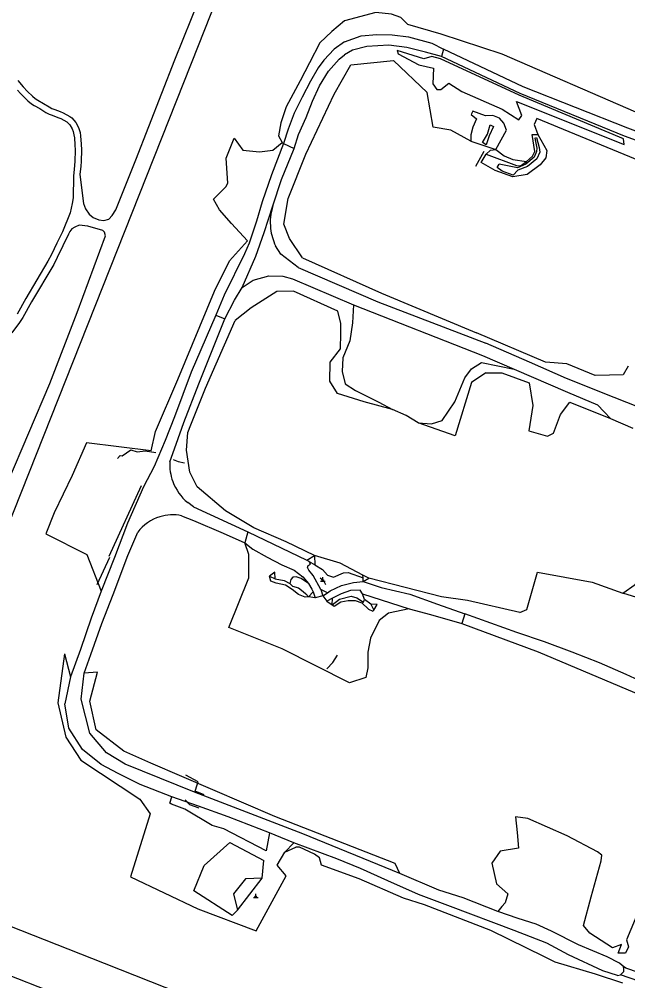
# Model space of a CAD drawing. Extents: x 130998 to 133001, y 398999 to 403002.
# Drawn here: x 132350.8 to 132539.6, y 400377.1 to 400675.5 of the extents above; entities that cross this region are included whole.
import ezdxf

# ---------------------------------------------------------------- set-up
doc = ezdxf.new("R2010")
doc.units = 0
for name, color, linetype in [('gg-afsc-erfafscheiding', 7, 'Continuous'), ('gg-afsc-hekwerk', 7, 'Continuous'), ('gg-bbg-bordes', 7, 'Continuous'), ('gg-knt-bovenkant onderkant talud', 7, 'Continuous'), ('gg-knt-onverhard', 7, 'Continuous'), ('gg-knt-verharding', 7, 'Continuous'), ('gt-grn-groengrens', 7, 'Continuous'), ('gt-grn-vlakafsluiter', 7, 'Continuous'), ('gt-symb-markant object', 7, 'Continuous')]:
    doc.layers.add(name, color=color, linetype=linetype)

# ---------------------------------------------------------------- blocks, each defined once
blk = doc.blocks.new('gt0-MARKOB')
at = {"layer": 'gt-symb-markant object'}
for p, q in [((-0.75, 0), (0.75, 0)), ((0, 0), (-0.3, 0.52)), ((0, 0), (0, 1.2)), ((0, 0), (0.3, 0.52))]:
    blk.add_line(p, q, dxfattribs=at)

msp = doc.modelspace()

# ---------------------------------------------------------------- linework, layer by layer
at = {"layer": 'gg-afsc-erfafscheiding'}
msp.add_line((132378.77, 400508.82), (132388.79, 400530.84), dxfattribs=at)
at = {"layer": 'gg-afsc-hekwerk'}
for p, q in [((132494.93, 400634.46), (132492.4, 400629.78)), ((132375.05, 400500.05), (132378.9, 400508.58)), ((132440.02, 400507.6), (132442.46, 400509.07)), ((132442.46, 400509.07), (132442.49, 400506.15)), ((132440.95, 400507.05), (132440.02, 400507.6)), ((132442.49, 400506.15), (132440.95, 400507.05)), ((132430.1, 400503.93), (132428.48, 400502.7)), ((132428.48, 400502.7), (132430.26, 400501.88)), ((132430.26, 400501.88), (132430.1, 400503.93)), ((132459.28, 400502.07), (132457.46, 400503)), ((132457.57, 400502.1), (132457.46, 400503)), ((132457.58, 400501.04), (132457.57, 400502.1)), ((132457.58, 400501.04), (132459.28, 400502.07)), ((132440.59, 400496.28), (132441.99, 400497.79)), ((132441.99, 400497.79), (132442.62, 400495.89)), ((132446.46, 400497.45), (132444.35, 400498.55)), ((132444.35, 400498.55), (132445.02, 400496.53)), ((132445.02, 400496.53), (132446.46, 400497.45)), ((132446.46, 400497.45), (132447.34, 400498.06)), ((132442.62, 400495.89), (132440.59, 400496.28)), ((132448.04, 400495.8), (132446.22, 400494.86)), ((132446.22, 400494.86), (132447.9, 400493.75)), ((132447.9, 400493.75), (132448.04, 400495.8)), ((132448.41, 400496.01), (132448.04, 400495.8)), ((132459.92, 400493.98), (132457.99, 400495.45)), ((132459.92, 400493.98), (132460.86, 400492.16))]:
    msp.add_line(p, q, dxfattribs=at)
for points in [[(132439.66, 400751.44), (132425.38, 400715.53), (132406.39, 400667.29), (132339.93, 400500)], [(132381.35, 400539.16), (132382.1, 400540.07), (132382.81, 400540.06), (132384.11, 400540.97), (132385.48, 400541.83), (132387.43, 400541.26), (132389.93, 400541.58), (132393.19, 400541.06)], [(132398.54, 400538.89), (132400.16, 400538.29), (132402.07, 400537.89)], [(132430.26, 400501.88), (132433.04, 400501.28), (132434.82, 400500.43)], [(132435.57, 400499.59), (132437.47, 400499.05), (132438.91, 400497.86)], [(132444.21, 400502.18), (132445.24, 400501.34), (132445.83, 400500.1)], [(132450.18, 400495.56), (132453.79, 400496.5), (132455.57, 400495.93)], [(132460.86, 400492.16), (132461.92, 400493.85), (132459.92, 400493.98)], [(132446.27, 400473.87), (132448.14, 400475.89), (132449.6, 400478.19)], [(132408.23, 400434.74), (132405.38, 400435.88), (132406.05, 400437.94), (132406.29, 400438.81), (132402.52, 400440.94)], [(132406.6, 400430.61), (132403.74, 400431.67), (132402.28, 400433.19)], [(132304.6, 400411.08), (132314.42, 400407.28), (132377.15, 400382.53), (132500, 400333.94), (132615.12, 400288.56), (132631.4, 400323.33), (132647.49, 400358.16), (132670.06, 400348.42), (132709.01, 400331.76), (132748.21, 400314.9)]]:
    msp.add_lwpolyline(points, dxfattribs=at)
at = {"layer": 'gg-bbg-bordes'}
msp.add_line((132418.51, 400399.03), (132426.22, 400408.93), dxfattribs=at)
msp.add_lwpolyline([(132426.22, 400408.93), (132421.07, 400408.76), (132417.33, 400404.04), (132418.51, 400399.03)], dxfattribs=at)
at = {"layer": 'gg-knt-bovenkant onderkant talud'}
msp.add_line((132490.93, 400637.67), (132498.75, 400635.08), dxfattribs=at)
for points in [[(132498.75, 400635.08), (132502.03, 400641.13), (132501.17, 400643.23), (132499.86, 400644.84), (132497.74, 400645.63), (132495.5, 400645.54), (132491.54, 400647.02), (132491, 400645.99), (132492.74, 400644.57), (132491.58, 400642.06), (132490.98, 400639.63), (132490.93, 400637.67)], [(132495.74, 400636.56), (132494.52, 400637.32), (132496.14, 400639.87), (132496.9, 400642.77), (132497.93, 400642.25), (132496.61, 400639.32), (132495.74, 400636.56)], [(132511.72, 400639.77), (132514.52, 400634.8), (132514.24, 400632.54), (132512.48, 400630.32), (132508.42, 400627.31), (132503.97, 400626.61), (132498.51, 400628.62), (132494.15, 400631.04), (132495.68, 400633.69)], [(132508.2, 400631.39), (132510.09, 400632.99), (132510.85, 400634.51), (132509.94, 400639.8), (132511.72, 400639.77)], [(132510.76, 400638.65), (132511.36, 400638.8), (132512.18, 400635.67), (132512.34, 400634.29), (132511.4, 400632.18), (132508.51, 400629.82), (132505.51, 400628.72), (132504.09, 400627.08), (132500.66, 400628.38), (132499.11, 400629.46), (132499.72, 400630.51)], [(132510.76, 400638.65), (132511.41, 400635.54), (132511.32, 400634.46), (132510.57, 400632.73), (132508.03, 400630.59), (132505.43, 400629.4), (132499.72, 400630.51)], [(132495.68, 400633.69), (132505.07, 400630.09), (132506.34, 400630.06), (132508.2, 400631.39)]]:
    msp.add_lwpolyline(points, dxfattribs=at)
at = {"layer": 'gg-knt-onverhard'}
for p, q in [((132421.74, 400516.4), (132440.02, 400507.6)), ((132454.51, 400500.68), (132457.58, 400501.04)), ((132445.02, 400496.53), (132442.62, 400495.89)), ((132445.02, 400496.53), (132446.22, 400494.86)), ((132457.31, 400497.22), (132471.77, 400492.57)), ((132546.59, 400494.72), (132538.12, 400497.4)), ((132426.22, 400408.93), (132426.73, 400414.43)), ((132539.04, 400381.02), (132538.29, 400381.46))]:
    msp.add_line(p, q, dxfattribs=at)
for points in [[(132350.36, 400656.5), (132352, 400654.55), (132353.38, 400653.11), (132354.89, 400651.64), (132355.79, 400650.89), (132356.63, 400650.37), (132358.4, 400649.42), (132360.12, 400648.33), (132360.93, 400647.87), (132361.85, 400647.49), (132363.55, 400646.88), (132364.47, 400646.48), (132366.52, 400645.37), (132367.12, 400644.94), (132367.81, 400644.23), (132368.38, 400643.43), (132368.88, 400642.56), (132369.3, 400641.65), (132369.68, 400640.33), (132369.84, 400639.34), (132370.07, 400636.8), (132370.11, 400634.99), (132370.06, 400631.34), (132369.96, 400629.9), (132369.63, 400627.29), (132370.74, 400618.31), (132371.37, 400616.63), (132372.55, 400615.03), (132373.81, 400613.98), (132375.48, 400613.3), (132377.08, 400613.03), (132378.6, 400613.52), (132379.65, 400614.62), (132380.83, 400616.38), (132386.96, 400631.85), (132399.09, 400662.89), (132437.9, 400759.22)], [(132728.54, 400580.64), (132711.9, 400580.21), (132696.11, 400581.26), (132692.02, 400581.5), (132685.15, 400582.64), (132677.44, 400584.75), (132671.39, 400586.7), (132660.68, 400590.61), (132637.79, 400599.94), (132608.36, 400612.35), (132558.85, 400631.92), (132538.67, 400639.27), (132506.25, 400652.47), (132481.8, 400663.96)], [(132728.44, 400582.78), (132711.86, 400582.5), (132696.21, 400583.38), (132692.5, 400584.19), (132685.79, 400585.18), (132678.24, 400587.06), (132672.18, 400589.09), (132661.64, 400593.07), (132638.71, 400602.27), (132609.64, 400614.69), (132559.63, 400634.27), (132539.67, 400641.71), (132507.15, 400654.51), (132482.43, 400666.19)], [(132350.27, 400653.56), (132351.23, 400652.49), (132353.53, 400650.22), (132354.64, 400649.29), (132355.49, 400648.77), (132357.26, 400647.82), (132359.12, 400646.63), (132360.07, 400646.1), (132360.99, 400645.72), (132362.78, 400645.08), (132363.69, 400644.67), (132365.56, 400643.64), (132365.82, 400643.45), (132366.48, 400642.71), (132367.21, 400641.48), (132367.55, 400640.67), (132367.79, 400639.7), (132367.94, 400638.7), (132368.12, 400636.55), (132368.15, 400634.93), (132368.1, 400631.37), (132367.89, 400629.03), (132367.61, 400626.87), (132367.51, 400620.1), (132367.24, 400618.36), (132366.65, 400615.39), (132364.22, 400609.57), (132362.49, 400606.04), (132360.8, 400602.46), (132359.71, 400600.39), (132352.87, 400588.88), (132350.13, 400583.95)], [(132432.83, 400637.01), (132429.13, 400627.28), (132426.24, 400618.82), (132424.48, 400612.89), (132422.13, 400605.99)], [(132429.55, 400617.62), (132432.2, 400625.81), (132436.1, 400635.45)], [(132347.29, 400531.89), (132360.3, 400562.5), (132368.82, 400584.53), (132377.62, 400608.35), (132377.27, 400609.42), (132376.79, 400609.94), (132372.14, 400611.29), (132369.44, 400611.56), (132368.12, 400611.01), (132367.14, 400610.45), (132366.51, 400609.68), (132366.12, 400608.79), (132364.36, 400605.2), (132362.63, 400601.56), (132361.51, 400599.43), (132354.63, 400587.84), (132351.9, 400582.92), (132350.94, 400581.4), (132348.56, 400578.19)], [(132420.86, 400512.96), (132423.26, 400511.05), (132427.75, 400508.52), (132432.35, 400506.21), (132436.17, 400504.5), (132438.78, 400502.46), (132440.62, 400500.34)], [(132444.35, 400498.55), (132442.01, 400502.86), (132440.69, 400504.5), (132440.24, 400505.39), (132440.42, 400505.96), (132440.91, 400506.22), (132441.17, 400506.5), (132440.88, 400506.92), (132440.95, 400507.05)], [(132538.12, 400497.4), (132541.98, 400500.04), (132544.49, 400503.44)], [(132440.62, 400500.34), (132441.59, 400498.64), (132441.99, 400497.79)], [(132447.34, 400498.06), (132450.83, 400499.76), (132454.51, 400500.68)], [(132457.58, 400501.04), (132463.11, 400499.1), (132472.05, 400497.11), (132480.59, 400494.02), (132489.09, 400490.98)], [(132457.31, 400497.22), (132456.56, 400498.31), (132453.6, 400498.17), (132450.67, 400497.15), (132448.41, 400496.01)], [(132471.77, 400492.57), (132478.43, 400490.79), (132488.19, 400487.92)], [(132418.51, 400399.03), (132416.94, 400397.32), (132405.02, 400405.04), (132408.23, 400412.87), (132416.16, 400419.95), (132426.73, 400414.43)], [(132602.71, 400358.05), (132600.17, 400358.72), (132584.92, 400364.03), (132569.2, 400370.16), (132554.18, 400375.78), (132539.04, 400381.02)], [(132602.08, 400355.38), (132594.07, 400358.04), (132554.46, 400372.97), (132537.42, 400378.9)]]:
    msp.add_lwpolyline(points, dxfattribs=at)
for centre, radius, start, end in [((132445.11, 400612.44), 16.4, 161.5635, 186.5982), ((132445.08, 400612.4), 16.37, 186.4973, 205.9569)]:
    msp.add_arc(centre, radius, start, end, dxfattribs=at)
at = {"layer": 'gg-knt-verharding'}
for p, q in [((132478.86, 400668.09), (132482.43, 400666.19)), ((132482.43, 400666.19), (132481.8, 400663.96)), ((132441.83, 400650.09), (132443.94, 400654.91)), ((132432.57, 400595.82), (132435.62, 400594.98)), ((132435.62, 400594.98), (132454.57, 400586.86)), ((132454.57, 400586.86), (132494.55, 400571.2)), ((132411.79, 400583.71), (132414.65, 400582.49)), ((132494.55, 400571.2), (132504.39, 400566.95)), ((132534.3, 400551.61), (132541.2, 400548.55)), ((132397.52, 400538.2), (132399.55, 400543.61)), ((132404.87, 400524.18), (132403.12, 400525.48)), ((132404.87, 400524.18), (132421.74, 400516.4)), ((132401.17, 400521.42), (132404.9, 400519.98)), ((132421.74, 400516.4), (132420.86, 400512.96)), ((132489.09, 400490.98), (132488.19, 400487.92)), ((132371.02, 400472.52), (132373.06, 400478.34)), ((132366.69, 400471.41), (132364.95, 400463.08)), ((132428.45, 400422.96), (132415.6, 400428)), ((132536.41, 400378.66), (132537.42, 400378.9))]:
    msp.add_line(p, q, dxfattribs=at)
for points in [[(132451.74, 400668.52), (132456.9, 400670.38), (132461.73, 400670.76), (132466.49, 400670.67), (132471.63, 400670.11), (132478.86, 400668.09)], [(132451.74, 400668.52), (132448.53, 400666.2), (132445.37, 400662.83), (132443.54, 400660.48), (132441.15, 400656.28), (132438.57, 400651.29), (132436.16, 400646.36), (132434.28, 400641.36), (132432.83, 400637.01)], [(132481.8, 400663.96), (132476.9, 400665.36), (132471.12, 400666.78), (132465.48, 400667.45), (132458.67, 400667.04), (132454.19, 400665.89), (132451.77, 400664.53)], [(132443.94, 400654.91), (132446.74, 400659.39), (132450.06, 400663.09), (132451.77, 400664.53)], [(132436.1, 400635.45), (132437.5, 400639.77), (132439.85, 400644.99), (132441.83, 400650.09)], [(132419.98, 400592.22), (132424.27, 400601.98), (132426.79, 400609.35), (132429.55, 400617.62)], [(132422.13, 400605.99), (132420.69, 400602.73), (132414.4, 400589.84), (132411.79, 400583.71)], [(132437.39, 400598.46), (132432.04, 400602.61), (132430.36, 400605.24)], [(132437.39, 400598.46), (132462.13, 400587.86), (132495.63, 400574.98)], [(132419.98, 400592.22), (132423.42, 400594.54), (132428.24, 400595.91), (132432.57, 400595.82)], [(132414.65, 400582.49), (132417.57, 400588.31), (132419.98, 400592.22)], [(132411.79, 400583.71), (132404.22, 400565.94), (132399.04, 400552.11), (132396.06, 400544.79)], [(132399.55, 400543.61), (132401.91, 400550.35), (132406.56, 400562.37), (132414.65, 400582.49)], [(132598.76, 400533.16), (132582.94, 400538.56), (132576.7, 400540.63), (132561.79, 400547.04), (132546.65, 400553.62), (132535.41, 400558.09), (132520.59, 400564.01), (132509.18, 400569.06), (132495.63, 400574.98)], [(132504.39, 400566.95), (132520.92, 400559.77), (132530.22, 400555.8), (132532.34, 400553.69), (132534.3, 400551.61)], [(132396.06, 400544.79), (132392.69, 400536.68), (132389.41, 400530.34), (132384.38, 400519.11), (132380.41, 400508.44), (132376.21, 400498.01)], [(132404.9, 400519.98), (132414.05, 400516.03), (132420.86, 400512.96)], [(132379.95, 400496.98), (132384.49, 400509.04), (132387.6, 400516.31)], [(132376.21, 400498.01), (132373.16, 400489.61), (132369.8, 400479.88), (132366.69, 400471.41)], [(132373.06, 400478.34), (132376.41, 400488.01), (132379.95, 400496.98)], [(132548.52, 400467.77), (132539.13, 400472.19), (132530.89, 400475.73), (132522.43, 400479.1), (132513.77, 400482.27), (132505.25, 400485.2), (132489.09, 400490.98)], [(132488.19, 400487.92), (132511.79, 400479.21), (132546.41, 400464.62)], [(132468.96, 400410.35), (132438.86, 400422.65), (132405.24, 400435.59), (132383.71, 400444.35), (132377.86, 400447.78), (132372.75, 400453.88), (132370.02, 400464.52), (132371.02, 400472.52)], [(132398.15, 400434.21), (132388.37, 400437.96), (132381.55, 400441.37), (132376.29, 400444.23), (132370.42, 400448.84), (132366.18, 400455.53), (132364.95, 400463.08)], [(132415.6, 400428), (132406.48, 400431.25), (132398.15, 400434.21)], [(132436, 400419.85), (132430.21, 400422.27), (132428.45, 400422.96)], [(132536.41, 400378.66), (132531.87, 400380.21), (132521.21, 400385.15), (132514.55, 400388.76), (132504.34, 400392.66), (132484.68, 400400.12), (132474.67, 400403.86), (132465.18, 400408.07), (132456.76, 400411.91), (132449.32, 400414.95), (132436.02, 400419.84), (132436, 400419.85)], [(132499.28, 400398.6), (132488.52, 400402.79), (132481.03, 400405.22), (132468.96, 400410.35)], [(132538.29, 400381.46), (132537.86, 400381.84), (132537.03, 400382.58), (132533.21, 400384.49), (132524.36, 400388.24), (132516.02, 400392.42), (132511.2, 400394.66), (132505.59, 400396.44), (132499.28, 400398.6)], [(132537.42, 400378.9), (132538.39, 400379.93), (132538.41, 400380.8), (132538.29, 400381.46)]]:
    msp.add_lwpolyline(points, dxfattribs=at)
for centre, radius, start, end in [((132412.81, 400537.36), 15.3, 176.8608, 200.1852), ((132412.87, 400537.35), 15.36, 200.0763, 230.6088), ((132398.37, 400508.25), 13.45, 107.0635, 143.2253), ((132398.39, 400508.18), 13.52, 78.1172, 107.0563)]:
    msp.add_arc(centre, radius, start, end, dxfattribs=at)
at = {"layer": 'gt-grn-groengrens'}
for p, q in [((132461.44, 400677.64), (132451.71, 400674.99)), ((132476.38, 400663.29), (132468.13, 400665.84)), ((132505.14, 400649.98), (132538.53, 400636.64)), ((132494.27, 400568.95), (132504.39, 400566.95)), ((132462.38, 400556.64), (132466.68, 400554.38)), ((132521.62, 400556.63), (132534.3, 400551.61)), ((132403.13, 400547.3), (132404.09, 400549.59)), ((132422.11, 400509.4), (132420.86, 400512.96)), ((132450.37, 400506.67), (132442.46, 400509.07)), ((132457.46, 400503), (132450.37, 400506.67)), ((132434.82, 400500.43), (132435.57, 400499.59)), ((132438.91, 400497.86), (132439.71, 400497.15)), ((132439.71, 400497.15), (132440.59, 400496.28)), ((132457.99, 400495.45), (132457.31, 400497.22)), ((132447.9, 400493.75), (132450.18, 400495.56)), ((132455.57, 400495.93), (132457.69, 400494.6)), ((132457.69, 400494.6), (132457.99, 400495.45)), ((132436, 400419.85), (132433.21, 400417)), ((132433.21, 400417), (132436.66, 400418.5)), ((132500.56, 400400.16), (132499.28, 400398.6)), ((132626.15, 400270.16), (132299.13, 400397.62))]:
    msp.add_line(p, q, dxfattribs=at)
for points in [[(132542.12, 400646.67), (132500.64, 400664.64), (132481.69, 400670.86), (132471.44, 400673.92), (132469.21, 400676.05), (132466.3, 400677.11), (132461.44, 400677.64)], [(132451.71, 400674.99), (132447.8, 400671.71), (132444.13, 400668.23), (132440.92, 400662), (132437.95, 400656.46), (132433.61, 400648.32), (132431.94, 400643.36), (132431.25, 400639.3), (132432.45, 400637.24)], [(132468.13, 400665.84), (132468.41, 400664.81), (132474.76, 400661.33), (132479.35, 400660.31), (132479.2, 400655.51), (132480.36, 400653.74), (132481.66, 400653.76), (132484.11, 400655.66), (132488.17, 400653.08), (132500.68, 400647.63), (132505.83, 400644.35), (132506.72, 400645.62), (132505.14, 400649.98)], [(132538.53, 400636.64), (132538.35, 400638.38), (132505.95, 400651.94), (132481.58, 400663.25), (132478.85, 400663.99), (132476.38, 400663.29)], [(132438.76, 400601.43), (132434.71, 400607.45), (132432.97, 400611.93), (132434.24, 400619.84), (132439.76, 400633.65), (132448.57, 400652.27), (132453.74, 400661.42), (132466.99, 400662.72)], [(132490.93, 400637.67), (132484.72, 400641.05), (132479.22, 400642.06), (132477.38, 400652.83), (132466.99, 400662.72)], [(132651.93, 400578.55), (132652.58, 400580.8), (132649.53, 400583.32), (132646.48, 400586.73), (132623.29, 400595.88), (132609.19, 400603.92), (132595.69, 400609.97), (132511.43, 400644.73), (132510.58, 400642.84), (132511.72, 400639.77)], [(132421.66, 400606.77), (132416.71, 400612.1), (132412.96, 400616.32), (132411.15, 400619.68), (132414.93, 400623.49), (132415.54, 400624.62), (132415.05, 400632.4), (132417.53, 400638.6), (132420.15, 400634.93), (132425.36, 400634.39), (132429.53, 400634.86), (132432.45, 400637.24)], [(132495.68, 400633.69), (132497.02, 400634.88), (132498.75, 400635.08)], [(132498.75, 400635.08), (132501.25, 400633.17), (132503.95, 400631.99), (132508.2, 400631.39)], [(132391.77, 400541.61), (132393.06, 400547.54), (132399.99, 400563.72), (132411.42, 400591.17), (132416.09, 400600.59), (132421.66, 400606.77)], [(132438.76, 400601.43), (132463.21, 400590.49), (132492.66, 400578.24)], [(132466.68, 400554.38), (132457.88, 400556.77), (132449.56, 400559.31), (132447.23, 400563.21), (132447.31, 400569.12), (132450.54, 400573.24), (132450.61, 400577.95), (132450.57, 400581.11), (132449.7, 400584.89), (132435.92, 400591.08), (132430.75, 400591.07), (132422.82, 400585.99), (132417.86, 400582.03)], [(132454.57, 400586.86), (132454.24, 400581.25), (132453.37, 400575.7), (132451.2, 400570.4), (132451.01, 400566.16), (132451.99, 400562.41), (132455.15, 400560.34), (132462.38, 400556.64)], [(132404.09, 400549.59), (132408.62, 400561), (132417.86, 400582.03)], [(132539.72, 400567.87), (132538.2, 400565.11), (132534, 400565.06), (132529.47, 400564.93), (132520.77, 400568.6), (132514.08, 400569.05), (132492.66, 400578.24)], [(132474.61, 400550.21), (132478.76, 400549.93), (132482.08, 400550.97), (132486.02, 400556.78), (132489.05, 400564.21), (132491.17, 400567.02), (132494.27, 400568.95)], [(132495.58, 400565.76), (132491.14, 400562.81), (132486.11, 400546.25), (132474.61, 400550.21)], [(132495.58, 400565.76), (132500.53, 400565.74), (132509.06, 400562.71), (132510.2, 400555.59), (132508.96, 400547.75), (132514.71, 400546.07), (132516.55, 400547), (132518.78, 400552.87), (132521.62, 400556.63)], [(132474.61, 400550.21), (132470.88, 400552.57), (132466.68, 400554.38)], [(132442.46, 400509.07), (132433.64, 400513.33), (132423.64, 400517.71), (132414.82, 400522.96), (132406.01, 400530.44), (132403.74, 400534.99), (132402.75, 400541.82), (132403.13, 400547.3)], [(132391.77, 400541.61), (132371.71, 400544.03), (132367.26, 400533.92), (132361.69, 400522.32), (132359.11, 400515.85), (132371.81, 400509.42), (132376.21, 400498.01)], [(132471.77, 400492.57), (132465.44, 400491.15), (132462.55, 400488.93), (132459.82, 400483.4), (132459.01, 400479.05), (132459.01, 400474.16), (132458.38, 400471.17), (132453.31, 400469.58), (132432.41, 400480.12), (132415.89, 400486.76), (132422.02, 400502.15), (132422.11, 400509.4)], [(132442.49, 400506.15), (132444.88, 400504.72), (132446.47, 400502.94), (132448.33, 400502.3), (132451.42, 400503.67), (132452.87, 400503.75), (132457.57, 400502.1)], [(132440.59, 400496.28), (132439.49, 400496.15), (132437.44, 400497.02), (132435.47, 400498.56), (132433.44, 400499.87), (132430.59, 400500.49), (132428.92, 400501.11), (132428.48, 400502.7)], [(132440.62, 400500.34), (132438.28, 400501.98), (132436.77, 400502.48), (132435.76, 400502.35), (132435.06, 400501.62), (132434.82, 400500.43)], [(132506.12, 400491.38), (132508.31, 400492.3), (132511.59, 400503.93), (132528.64, 400500.85), (132538.12, 400497.4)], [(132506.12, 400491.38), (132489.87, 400495.12), (132481.82, 400496.27), (132459.28, 400502.07)], [(132447.9, 400493.75), (132448.53, 400493.32), (132450.65, 400494.66), (132452.91, 400495.16), (132455.09, 400495.14), (132457.12, 400494.42), (132459.2, 400492.46), (132460.51, 400491.78), (132460.86, 400492.16)], [(132364.83, 400478.52), (132362.8, 400463.35), (132365.25, 400452.71), (132369.96, 400445.54), (132388.19, 400433.49), (132391.44, 400428.85), (132385.3, 400409.35), (132406.19, 400399.4), (132424.38, 400392.59), (132433.62, 400409.61), (132430.82, 400412.97), (132433.21, 400417)], [(132468.96, 400410.35), (132467.45, 400413.46), (132430.18, 400428.06), (132391.68, 400444.62), (132383.24, 400448.36), (132374.66, 400454.97), (132372.76, 400463.87), (132375.06, 400472.82)], [(132398.03, 400431.92), (132397.52, 400432.25), (132398.15, 400434.21)], [(132428.45, 400422.96), (132427.42, 400417.36), (132414.32, 400424.27), (132410.73, 400425.24), (132402.2, 400430.29), (132398.03, 400431.92)], [(132549.47, 400414.2), (132539.21, 400389.74), (132539.85, 400387.65), (132538.96, 400385.64), (132536.63, 400385.64), (132537.72, 400388.3), (132534.9, 400387.34), (132527.86, 400391.9), (132525.86, 400394.28), (132528.31, 400403.18), (132531.43, 400414.3), (132531.58, 400416.06), (132530.25, 400417.08), (132520.81, 400422.09), (132508.58, 400427.4), (132504.81, 400427.95), (132505.35, 400423.06), (132505.7, 400418.26), (132500, 400417.31), (132497.51, 400413.59), (132498.95, 400407.15), (132502.4, 400404.06), (132501.57, 400401.3), (132500.56, 400400.16)], [(132538.08, 400376.35), (132529.66, 400379.15), (132517.15, 400382.82), (132513.83, 400384.51), (132497.13, 400392.7), (132476.52, 400400.66), (132470.07, 400402.72), (132456.31, 400408.67), (132444.6, 400412.93), (132443.98, 400415.22), (132442.43, 400416.34), (132437.78, 400418.54), (132436.66, 400418.5)]]:
    msp.add_lwpolyline(points, dxfattribs=at)
at = {"layer": 'gt-grn-vlakafsluiter'}
for p, q in [((132432.45, 400637.24), (132432.83, 400637.01)), ((132432.83, 400637.01), (132436.1, 400635.45)), ((132364.83, 400478.52), (132366.69, 400471.41)), ((132375.06, 400472.82), (132371.02, 400472.52))]:
    msp.add_line(p, q, dxfattribs=at)

# ---------------------------------------------------------------- block references
at = {"layer": 'gt-symb-markant object'}
for p in [(132445.03, 400501.14), (132424.22, 400402.88)]:
    msp.add_blockref('gt0-MARKOB', p, dxfattribs=at)

doc.saveas('drawing.dxf')
